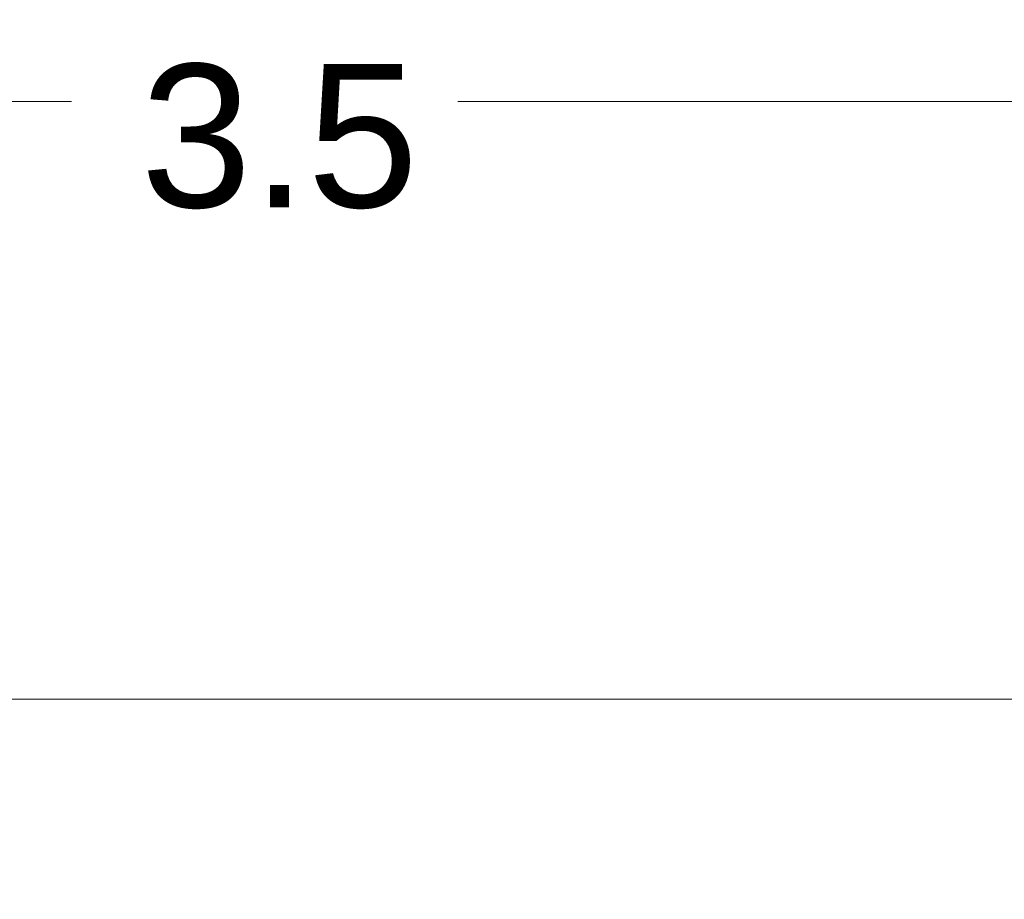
# Model space of a CAD drawing. Header units: millimetres. Extents: x 0 to 594, y 0 to 420.
# Tile 1029 of 1056: x 226 to 250, y 368 to 390. Entities that reach past the tile are written whole.
import ezdxf

# ---------------------------------------------------------------- set-up
doc = ezdxf.new("R2010")
doc.units = ezdxf.units.MM
doc.layers.add('1', color=7, linetype='Continuous', true_color=0xffffff)
doc.styles.add('Arial', font='txt')
doc.dimstyles.get("Standard").update_dxf_attribs({"dimtxt": 0.18, "dimasz": 0.18, "dimexe": 0.18, "dimexo": 0.0625, "dimgap": 0.09, "dimtad": 0, "dimtih": 1, "dimtoh": 1, "dimdec": 4, "dimzin": 0, "dimdsep": 46, "dimtxsty": 'Standard', "dimcen": 0.09, "dimadec": 0, "dimazin": 0, "dimtfac": 1, "dimtdec": 4, "dimtofl": 0, "dimtmove": 0, "dimatfit": 3, "dimfxl": 0, "dimtolj": 1, "dimtzin": 0, "dimarcsym": 0})

# ---------------------------------------------------------------- blocks, each defined once
blk = doc.blocks.new('_U4')
at = {"layer": '1', "color": 18, "lineweight": 18}
for p, q in [((145.912, 334.177), (145.912, 389.862)), ((318.508, 353.437), (318.508, 389.862)), ((145.912, 387.862), (227.486, 387.862)), ((318.508, 387.862), (236.933, 387.862))]:
    blk.add_line(p, q, dxfattribs=at)
at = {"layer": '1', "color": 18}
for points in [[(145.912, 387.862), (149.412, 388.8), (149.412, 386.924)], [(318.508, 387.862), (315.008, 386.924), (315.008, 388.8)]]:
    blk.add_solid(points, dxfattribs=at)
at = {"layer": '1', "color": 18, "linetype": 'Continuous', "lineweight": 13, "insert": (229.172, 385.226), "char_height": 3.5, "attachment_point": 7, "line_spacing_factor": 1.047437, "style": 'Arial'}
blk.add_mtext('\\fArial|b0|i0;\\W1.0000;3.5', dxfattribs=at)

msp = doc.modelspace()

# ---------------------------------------------------------------- linework, layer by layer
at = {"layer": '1', "color": 8, "linetype": 'Continuous', "lineweight": 18}
msp.add_line((330.591, 373.247), (83.36, 373.247), dxfattribs=at)

# ---------------------------------------------------------------- dimensions: what is measured, and where the dimension line sits
at = {"layer": '1', "color": 18, "linetype": 'Continuous', "lineweight": 13}
dim = msp.add_linear_dim(base=(145.912, 387.862), p1=(318.508, 353.437), p2=(145.912, 334.177), dimstyle='Standard', override={"dimtxt": 3.5, "dimasz": 3.5, "dimexe": 2, "dimexo": 0, "dimgap": 1.5, "dimtih": 1, "dimtoh": 1, "dimdec": 1, "dimlfac": 0.02, "dimdsep": 46, "dimlunit": 2, "dimtxsty": 'Arial', "dimsah": 1, "dimse1": 0, "dimse2": 0, "dimsd1": 0, "dimsd2": 0, "dimclrd": 18, "dimclre": 18, "dimclrt": 18, "dimtol": 0, "dimtm": -0.1, "dimtfac": 1, "dimtdec": 2, "dimtofl": 1, "dimtmove": 0, "dimlwd": 18, "dimlwe": 18}, dxfattribs=at)
dim.commit()
dim.dimension.update_dxf_attribs({"geometry": '_U4', "text_midpoint": (232.21, 387.862), "dimtype": 160})

doc.saveas('drawing.dxf')
